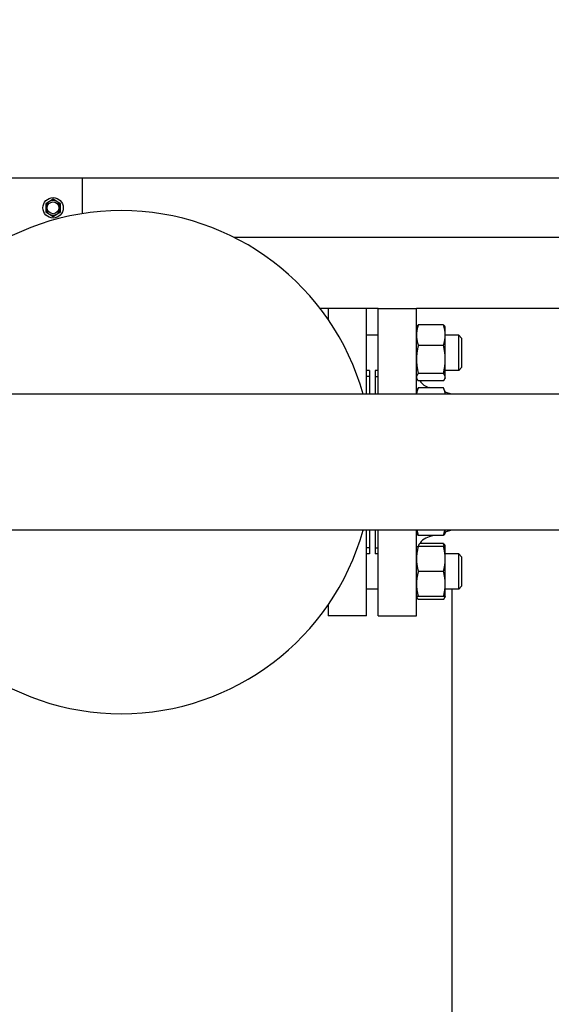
# Model space of a CAD drawing. Header units: inches. Extents: x 24 to 1128, y -69 to 748.
# Tile 622 of 656: x 632 to 643, y 675 to 696. Entities that reach past the tile are written whole.
import ezdxf

# ---------------------------------------------------------------- set-up
doc = ezdxf.new("R2010")
doc.units = ezdxf.units.IN
doc.header["$LTSCALE"] = 32
doc.header["$MEASUREMENT"] = 0
doc.layers.add('Dimension (ANSI)', color=7, linetype='Continuous', lineweight=25)
doc.layers.add('Visible (ANSI)', color=7, linetype='Continuous', lineweight=30)
doc.styles.add('Note Text (ANSI)', font='tahoma.ttf')
doc.dimstyles.new('SB Fraction-16 (ANSI)', dxfattribs={"dimscale": 32, "dimtxt": 0.125, "dimasz": 0.098425, "dimexe": 0.125, "dimexo": 0.0625, "dimgap": 0.031496, "dimtad": 0, "dimtih": 1, "dimtoh": 1, "dimdec": 4, "dimrnd": 1e-08, "dimzin": 0, "dimdsep": 46, "dimlunit": 5, "dimtxsty": 'Note Text (ANSI)', "dimcen": 0.09, "dimdle": 0.393701, "dimclrd": 256, "dimclre": 256, "dimclrt": 256, "dimadec": 0, "dimazin": 3, "dimtfac": 0.96, "dimtofl": 0, "dimtmove": 0, "dimatfit": 3, "dimfxl": 1, "dimfrac": 2, "dimtolj": 1, "dimtzin": 12, "dimlwd": -1, "dimlwe": -1, "dimarcsym": 0})

# ---------------------------------------------------------------- blocks, each defined once
blk = doc.blocks.new('*D17')
at = {"layer": 'Defpoints', "color": 0, "transparency": 16777216}
for p in [(741.281, 712.826), (480.281, 692.669), (741.281, 692.669)]:
    blk.add_point(p, dxfattribs=at)
at = {"layer": 'Dimension (ANSI)', "transparency": 16777216}
for p, q in [((480.281, 694.669), (480.281, 716.826)), ((741.281, 694.669), (741.281, 716.826)), ((483.43, 712.826), (605.637, 712.826)), ((738.131, 712.826), (615.924, 712.826))]:
    blk.add_line(p, q, dxfattribs=at)
for points in [[(483.43, 713.351), (483.43, 712.301), (480.281, 712.826)], [(738.131, 713.351), (738.131, 712.301), (741.281, 712.826)]]:
    blk.add_solid(points, dxfattribs=at)
at = {"layer": 'Dimension (ANSI)', "transparency": 16777216, "insert": (606.645, 714.909), "char_height": 4, "attachment_point": 1, "style": 'Note Text (ANSI)'}
blk.add_mtext('\\A1;261', dxfattribs=at)

msp = doc.modelspace()

# ---------------------------------------------------------------- linework, layer by layer
at = {"layer": 'Visible (ANSI)'}
for p, q in [((633.46813, 692.66853), (629.46813, 692.66853)), ((647.46813, 692.66853), (633.46813, 692.66853)), ((633.46813, 691.92028), (633.46813, 692.66853)), ((632.76513, 692.17863), (632.68713, 692.1336)), ((632.68713, 692.1336), (632.68713, 692.04353)), ((632.84313, 692.22366), (632.76513, 692.17863)), ((632.92113, 692.17863), (632.84313, 692.22366)), ((632.99913, 692.1336), (632.92113, 692.17863)), ((632.99913, 692.04353), (632.99913, 692.1336)), ((632.68713, 692.04353), (632.68713, 691.95346)), ((632.68713, 691.95346), (632.76513, 691.90843)), ((632.76513, 691.90843), (632.84313, 691.8634)), ((632.84313, 691.8634), (632.92113, 691.90843)), ((632.92113, 691.90843), (632.99913, 691.95346)), ((632.99913, 691.95346), (632.99913, 692.04353)), ((648.71813, 691.41853), (636.67032, 691.41853)), ((638.66313, 689.91853), (638.49119, 689.91853)), ((638.66313, 689.91853), (638.66313, 689.68295)), ((639.47313, 689.91853), (638.66313, 689.91853)), ((639.72063, 689.91853), (639.47313, 689.91853)), ((639.47313, 688.10603), (639.47313, 689.91853)), ((639.72063, 688.10603), (639.72063, 689.91853)), ((639.72063, 689.91853), (640.53063, 689.91853)), ((647.42663, 689.91853), (640.53063, 689.91853)), ((640.53063, 688.10603), (640.53063, 689.91853)), ((641.10133, 689.57048), (640.56894, 689.57048)), ((639.72063, 689.35323), (639.47313, 689.35323)), ((640.53063, 689.50923), (640.53937, 689.52796)), ((641.13963, 689.50923), (641.1309, 689.52796)), ((641.13963, 689.3537), (641.13963, 689.50923)), ((641.13963, 688.8408), (641.13963, 689.3537)), ((641.42359, 689.35323), (641.13963, 689.35323)), ((641.42359, 688.60323), (641.42359, 689.35323)), ((641.48609, 689.29073), (641.42359, 689.35323)), ((641.10133, 689.13692), (640.56894, 689.13692)), ((641.48609, 689.29073), (641.48609, 688.66573)), ((641.13963, 688.46532), (641.13963, 688.8408)), ((639.53563, 688.60323), (639.47313, 688.60323)), ((639.53563, 688.6081), (639.53563, 688.10603)), ((639.65563, 688.6081), (639.65563, 688.10603)), ((639.72063, 688.60323), (639.65563, 688.60323)), ((641.10133, 688.54467), (640.56894, 688.54467)), ((641.42359, 688.60323), (641.13963, 688.60323)), ((641.48609, 688.66573), (641.42359, 688.60323)), ((639.53563, 688.48103), (639.47313, 688.48103)), ((639.66063, 688.35853), (639.65563, 688.35853)), ((639.66063, 688.10603), (639.66063, 688.47853)), ((639.66063, 688.47853), (639.72063, 688.47853)), ((640.53063, 688.44723), (640.53937, 688.4285)), ((641.10133, 688.38598), (640.56894, 688.38598)), ((641.13963, 688.44723), (641.1309, 688.4285)), ((641.13963, 688.44723), (641.13963, 688.46532)), ((661.01676, 688.10603), (624.17951, 688.10603)), ((640.53063, 688.15624), (640.56894, 688.23838)), ((641.10133, 688.23838), (640.56894, 688.23838)), ((640.82015, 688.23838), (640.79983, 688.24436)), ((641.13963, 688.15624), (641.10133, 688.23838)), ((641.13963, 688.10603), (641.13963, 688.15624)), ((641.27018, 688.10603), (641.13963, 688.14442)), ((661.01676, 685.23103), (624.17951, 685.23103)), ((639.47313, 683.41853), (639.47313, 685.23103)), ((639.53563, 685.23103), (639.53563, 684.72896)), ((639.65563, 685.23103), (639.65563, 684.72896)), ((639.66063, 684.85853), (639.66063, 685.23103)), ((639.72063, 683.41853), (639.72063, 685.23103)), ((640.53063, 683.41853), (640.53063, 685.23103)), ((640.53063, 685.18082), (640.53937, 685.16209)), ((641.13963, 685.18082), (641.1309, 685.16209)), ((641.27018, 685.23103), (641.13963, 685.19263)), ((641.13963, 685.18082), (641.13963, 685.23103)), ((639.66063, 684.97853), (639.65563, 684.97853)), ((641.10133, 685.11957), (640.56894, 685.11957)), ((640.89119, 685.11957), (640.79983, 685.0927)), ((639.53563, 684.85603), (639.47313, 684.85603)), ((639.66063, 684.85853), (639.72063, 684.85853)), ((641.10133, 684.88983), (640.56894, 684.88983)), ((641.10133, 684.95108), (640.60062, 684.95108)), ((641.13963, 684.88983), (641.1309, 684.90856)), ((641.13963, 684.62433), (641.13963, 684.88983)), ((639.53563, 684.73383), (639.47313, 684.73383)), ((639.72063, 684.73383), (639.65563, 684.73383)), ((641.42359, 684.73383), (641.13963, 684.73383)), ((641.13963, 684.09333), (641.13963, 684.62433)), ((641.42359, 683.98383), (641.42359, 684.73383)), ((641.48609, 684.67133), (641.42359, 684.73383)), ((641.48609, 684.67133), (641.48609, 684.04633)), ((641.10133, 684.35883), (640.56894, 684.35883)), ((639.72063, 683.98383), (639.47313, 683.98383)), ((641.13963, 683.82783), (641.13963, 684.09333)), ((641.42359, 683.98383), (641.13963, 683.98383)), ((641.28063, 683.98383), (641.28063, 552.66853)), ((641.48609, 684.04633), (641.42359, 683.98383)), ((640.53063, 683.82783), (640.53937, 683.8091)), ((641.10133, 683.82783), (640.56894, 683.82783)), ((641.10133, 683.76658), (640.56894, 683.76658)), ((641.13963, 683.82783), (641.1309, 683.8091)), ((638.66313, 683.65411), (638.66313, 683.41853)), ((639.47313, 683.41853), (638.66313, 683.41853)), ((639.72063, 683.41853), (640.53063, 683.41853))]:
    msp.add_line(p, q, dxfattribs=at)
for radius in [0.216, 0.1248]:
    msp.add_circle((632.84313, 692.04353), radius, dxfattribs=at)
for centre, radius, start, end in [((632.84313, 692.04353), 0.156, 120, 180), ((632.84313, 692.04353), 0.156, 60, 120), ((632.84313, 692.04353), 0.156, 0, 60), ((634.28563, 686.66853), 5.315, 15.691698, 164.308302), ((632.84313, 692.04353), 0.156, 180, 240), ((632.84313, 692.04353), 0.156, 240, 300), ((632.84313, 692.04353), 0.156, 300, 0), ((640.90563, 688.60412), 0.375, 215.572456, 253.61155), ((634.28563, 686.66853), 5.315, 195.691698, 344.308302), ((640.90563, 684.73294), 0.375, 106.38845, 155.267065)]:
    msp.add_arc(centre, radius, start, end, dxfattribs=at)
for points, weights in [([(640.56894, 689.57048), (640.53063, 689.45431), (640.53063, 689.3537)], [1, 1.0379548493, 1]), ([(640.53937, 689.52796), (640.54874, 689.54806), (640.56894, 689.57048)], [1.01895290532, 1.01965956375, 1]), ([(641.13963, 689.3537), (641.13963, 689.45431), (641.10133, 689.57048)], [1, 1.0379548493, 1]), ([(641.10133, 689.57048), (641.12152, 689.54806), (641.1309, 689.52796)], [1, 1.01965956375, 1.01895290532]), ([(640.53063, 689.3537), (640.53063, 689.25309), (640.56894, 689.13692)], [1, 1.0379548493, 1]), ([(641.10133, 689.13692), (641.13963, 689.25309), (641.13963, 689.3537)], [1, 1.0379548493, 1]), ([(640.56894, 689.13692), (640.53063, 688.97823), (640.53063, 688.8408)], [1, 1.0379548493, 1]), ([(641.13963, 688.8408), (641.13963, 688.97823), (641.10133, 689.13692)], [1, 1.0379548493, 1]), ([(640.53063, 688.8408), (640.53063, 688.70336), (640.56894, 688.54467)], [1, 1.0379548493, 1]), ([(641.10133, 688.54467), (641.13963, 688.70336), (641.13963, 688.8408)], [1, 1.0379548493, 1]), ([(640.56894, 688.54467), (640.53063, 688.50215), (640.53063, 688.46532)], [1, 1.0379548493, 1]), ([(641.13963, 688.46532), (641.13963, 688.50215), (641.10133, 688.54467)], [1, 1.0379548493, 1]), ([(640.53063, 688.46532), (640.53063, 688.4285), (640.56894, 688.38598)], [1, 1.0379548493, 1]), ([(641.10133, 688.38598), (641.13963, 688.4285), (641.13963, 688.46532)], [1, 1.0379548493, 1]), ([(640.56894, 688.23838), (640.53591, 688.16756), (640.5314, 688.10603)], [1, 1.03255456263, 1.00926384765]), ([(641.13886, 688.10603), (641.13435, 688.16756), (641.10133, 688.23838)], [1.00926384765, 1.03255456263, 1]), ([(640.54019, 685.23103), (640.54959, 685.17825), (640.56894, 685.11957)], [1.0189760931, 1.01881846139, 1]), ([(641.10133, 685.11957), (641.12068, 685.17825), (641.13008, 685.23103)], [1, 1.01881846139, 1.0189760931]), ([(640.56894, 685.11957), (640.54874, 685.14199), (640.53937, 685.16209)], [1, 1.01965956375, 1.01895290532]), ([(641.1309, 685.16209), (641.12152, 685.14199), (641.10133, 685.11957)], [1.01895290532, 1.01965956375, 1]), ([(640.53063, 684.88983), (640.53063, 684.88983), (640.56894, 684.88983)], [1, 1.0379548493, 1]), ([(640.56894, 684.88983), (640.53063, 684.74755), (640.53063, 684.62433)], [1, 1.0379548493, 1]), ([(641.10133, 684.95108), (641.12152, 684.92866), (641.1309, 684.90856)], [1, 1.01965956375, 1.01895290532]), ([(641.11923, 684.88983), (641.11175, 684.91947), (641.10133, 684.95108)], [1.01477953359, 1.01005189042, 1]), ([(641.10133, 684.88983), (641.13963, 684.88983), (641.13963, 684.88983)], [1, 1.0379548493, 1]), ([(641.13963, 684.62433), (641.13963, 684.74755), (641.10133, 684.88983)], [1, 1.0379548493, 1]), ([(640.53063, 684.62433), (640.53063, 684.50111), (640.56894, 684.35883)], [1, 1.0379548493, 1]), ([(641.10133, 684.35883), (641.13963, 684.50111), (641.13963, 684.62433)], [1, 1.0379548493, 1]), ([(640.56894, 684.35883), (640.53063, 684.21655), (640.53063, 684.09333)], [1, 1.0379548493, 1]), ([(641.13963, 684.09333), (641.13963, 684.21655), (641.10133, 684.35883)], [1, 1.0379548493, 1]), ([(640.53063, 684.09333), (640.53063, 683.97011), (640.56894, 683.82783)], [1, 1.0379548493, 1]), ([(641.10133, 683.82783), (641.13963, 683.97011), (641.13963, 684.09333)], [1, 1.0379548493, 1]), ([(640.56894, 683.82783), (640.53063, 683.82783), (640.53063, 683.82783)], [1, 1.0379548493, 1]), ([(640.53277, 683.82783), (640.53949, 683.79927), (640.56894, 683.76658)], [1.01375847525, 1.02892942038, 1]), ([(641.13963, 683.82783), (641.13963, 683.82783), (641.10133, 683.82783)], [1, 1.0379548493, 1]), ([(641.10133, 683.76658), (641.13078, 683.79927), (641.1375, 683.82783)], [1, 1.02892942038, 1.01375847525])]:
    msp.add_rational_spline(points, weights, degree=2, dxfattribs=at)

# ---------------------------------------------------------------- dimensions: what is measured, and where the dimension line sits
at = {"layer": 'Dimension (ANSI)'}
dim = msp.add_linear_dim(base=(741.28063, 712.82601), p1=(480.28063, 692.66853), p2=(741.28063, 692.66853), dimstyle='SB Fraction-16 (ANSI)', override={"dimgap": 0.031496, "dimtih": 0, "dimtoh": 0, "dimdec": 4, "dimtol": 0, "dimlim": 0, "dimtp": 0, "dimtm": 0, "dimtdec": 2, "dimatfit": 1}, dxfattribs=at)
dim.commit()
dim.dimension.update_dxf_attribs({"geometry": '*D17', "text_midpoint": (610.78063, 712.82601), "dimtype": 160})

doc.saveas('drawing.dxf')
